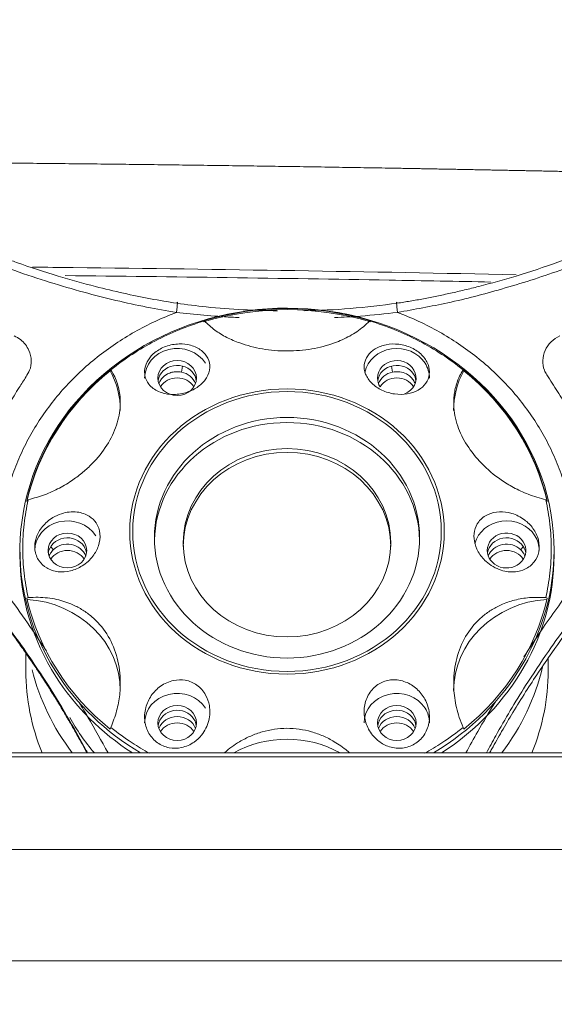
# Model space of a CAD drawing. Header units: millimetres. Extents: x 0 to 594, y 0 to 420.
# Tile 1045 of 1056: x 480.28 to 484.79, y 177.07 to 185.36. Entities that reach past the tile are written whole.
import ezdxf

# ---------------------------------------------------------------- set-up
doc = ezdxf.new("R2010")
doc.units = ezdxf.units.MM
doc.layers.add('1', color=7, linetype='Continuous', true_color=0xffffff)
doc.styles.add('Arial', font='txt')
doc.dimstyles.get("Standard").update_dxf_attribs({"dimtxt": 0.18, "dimasz": 0.18, "dimexe": 0.18, "dimexo": 0.0625, "dimgap": 0.09, "dimtad": 0, "dimtih": 1, "dimtoh": 1, "dimdec": 4, "dimzin": 0, "dimdsep": 46, "dimtxsty": 'Standard', "dimcen": 0.09, "dimadec": 0, "dimazin": 0, "dimtfac": 1, "dimtdec": 4, "dimtofl": 0, "dimtmove": 0, "dimatfit": 3, "dimfxl": 0, "dimtolj": 1, "dimtzin": 0, "dimarcsym": 0})

# ---------------------------------------------------------------- blocks, each defined once
blk = doc.blocks.new('_U3')
at = {"layer": '1', "color": 18, "lineweight": 18}
for p, q in [((427.5249, 148.1683), (427.5249, 219.7488)), ((512.5249, 148.1683), (512.5249, 219.7488)), ((427.5249, 217.7488), (463.9417, 217.7488)), ((512.5249, 217.7488), (476.1081, 217.7488))]:
    blk.add_line(p, q, dxfattribs=at)
at = {"layer": '1', "color": 18}
for points in [[(427.5249, 217.7488), (431.0249, 218.6866), (431.0249, 216.811)], [(512.5249, 217.7488), (509.0249, 216.811), (509.0249, 218.6866)]]:
    blk.add_solid(points, dxfattribs=at)
at = {"layer": '1', "color": 18, "linetype": 'Continuous', "lineweight": 13, "char_height": 3.5, "attachment_point": 7, "line_spacing_factor": 1.047437, "style": 'Arial'}
for s, insert in [('\\fArial|b0|i0;\\W1.0000;1.70', (465.6272, 215.113)), ('\\fArial|b0|i0;\\W1.0000;DEFLATED TUBES WIDTH', (440.3214, 208.0533))]:
    blk.add_mtext(s, dxfattribs=dict(at, insert=insert))

msp = doc.modelspace()

# ---------------------------------------------------------------- linework, layer by layer
at = {"layer": '1', "color": 155, "linetype": 'Continuous', "lineweight": 18}
for p, q in [((481.048, 182.4004), (481.048, 182.4094)), ((481.6467, 182.3884), (481.6552, 182.4393)), ((483.4178, 182.4393), (483.4262, 182.3884)), ((484.025, 182.4004), (484.025, 182.4094)), ((481.3365, 182.3384), (481.3365, 182.3384)), ((483.7365, 182.3384), (483.7365, 182.3384)), ((480.5667, 180.8922), (480.5466, 180.9204)), ((484.5263, 180.9204), (484.5062, 180.8922)), ((480.2865, 180.8877), (480.2865, 180.8455)), ((480.4115, 180.8864), (480.4115, 180.8863)), ((484.7865, 180.8455), (484.7865, 180.8877)), ((484.7865, 180.8455), (484.7865, 180.8455)), ((480.3365, 180.0201), (480.3365, 179.8734)), ((484.7365, 179.8734), (484.7365, 179.9784)), ((481.3365, 179.4343), (481.3365, 179.4343)), ((483.1865, 179.4343), (483.1865, 179.4343)), ((493.4244, 179.1823), (446.6253, 179.1823))]:
    msp.add_line(p, q, dxfattribs=at)
at = {"layer": '1', "color": 155, "linetype": 'Continuous', "lineweight": 13}
for p, q in [((493.4246, 179.1483), (446.6252, 179.1483)), ((446.6252, 178.3687), (493.4246, 178.3687)), ((493.4248, 177.4324), (446.625, 177.4324))]:
    msp.add_line(p, q, dxfattribs=at)
at = {"layer": '1', "color": 155, "linetype": 'Continuous', "lineweight": 18}
for centre, major_axis, start_param, end_param in [((482.5365, 180.8877), (2.25, 0), 0, 3.665191), ((482.5365, 180.8954), (2.2375, 0), 1.251428, 1.890165), ((482.5365, 180.8864), (2.2375, 0), 1.251428, 1.890165), ((481.6115, 182.3384), (-0.275, 0), 3.665191, 6.283185), ((483.4615, 182.3384), (0.275, 0), 0.523599, 2.947436), ((483.4615, 182.3384), (-0.1625, 0), 2.005252, 6.283185), ((482.5365, 180.8954), (2.2375, 0), 2.298626, 2.937362), ((482.5365, 180.8864), (2.2375, 0), 2.298626, 2.937362), ((480.2823, 182.0659), (0.85, 0), 6.283172, 6.732398), ((481.6115, 182.2975), (0.1625, 0), 0.523599, 3.002315), ((483.4615, 182.2975), (-0.1625, 0), 3.665191, 6.143908), ((483.4615, 182.3384), (0.275, 0), 0, 0.523599), ((484.7906, 182.0659), (-0.85, 0), 5.833973, 6.283199), ((482.5365, 180.8954), (-2.2375, 0), 3.345823, 3.98456), ((482.5365, 180.8864), (-2.2375, 0), 3.345823, 3.98456), ((481.6115, 182.1918), (0.1625, 0), 0.520817, 2.620874), ((481.6115, 182.2447), (-0.1625, 0), 3.46538, 4.493713), ((481.6115, 182.2975), (0.1625, 0), 0.139245, 0.523599), ((483.4615, 182.3384), (-0.1625, 0), 0, 0.523599), ((483.4615, 182.2447), (-0.1625, 0), 4.931065, 5.959398), ((483.4615, 182.1918), (-0.1625, 0), 3.66241, 5.762466), ((483.4615, 182.2975), (-0.1625, 0), 3.280837, 3.665191), ((482.5365, 180.9511), (1.1175, 0), 0.020944, 3.120714), ((482.5365, 180.9194), (0.875, 0), 0.000033, 3.141527), ((480.6865, 180.8864), (-0.275, 0), 3.665191, 6.283185), ((484.3865, 180.8864), (-0.275, 0), 3.665191, 6.04377), ((480.6865, 180.8455), (0.1625, 0), 0.523599, 3.002315), ((484.3865, 180.8864), (-0.1625, 0), 3.665191, 6.283185), ((484.3865, 180.8455), (0.1625, 0), 0.523599, 3.002315), ((484.3865, 180.8864), (-0.275, 0), 3.141527, 3.665191), ((480.6865, 180.7926), (-0.1625, 0), 3.465351, 5.54091), ((480.6865, 180.8455), (0.1625, 0), 0.139245, 0.523599), ((484.3865, 180.7926), (-0.1625, 0), 3.883868, 5.959427), ((484.3865, 180.8864), (-0.1625, 0), 1.234679, 3.665191), ((484.3865, 180.8455), (0.1625, 0), 0.139245, 0.523599), ((482.5365, 180.8455), (2.25, 0), 3.141527, 3.665191), ((480.6865, 180.7398), (0.1625, 0), 0.520817, 2.620874), ((482.5365, 180.8877), (2.25, 0), 5.292733, 6.283185), ((482.5365, 180.8455), (2.25, 0), 5.329548, 6.283185), ((484.3865, 180.8864), (-0.1625, 0), 0, 1.18834), ((484.3865, 180.7398), (0.1625, 0), 0.520817, 2.620874), ((482.5365, 180.8954), (2.2375, 0), 3.345823, 3.98456), ((480.2823, 179.7068), (0.85, 0), 0.000014, 1.49641), ((484.7906, 179.7068), (0.85, 0), 1.645183, 3.141579), ((482.5365, 180.8954), (2.2375, 0), 5.440218, 6.078955), ((482.5365, 179.8734), (2.2, 0), 3.141593, 3.495611), ((482.5365, 180.3172), (2.2, 0), 3.361504, 3.747135), ((482.5365, 180.8877), (2.25, 0), 3.665191, 4.132111), ((482.5365, 180.8455), (2.25, 0), 3.665191, 4.095393), ((482.5365, 180.3172), (2.2, 0), 5.677643, 6.075251), ((482.5365, 179.8734), (2.2, 0), 5.929167, 6.283185), ((481.6115, 179.4343), (-0.275, 0), 3.665191, 6.283185), ((483.4615, 179.4343), (-0.275, 0), 3.665191, 6.283185), ((481.6115, 179.3934), (0.1625, 0), 0.523599, 3.002315), ((483.4615, 179.3934), (0.1625, 0), 0.523599, 3.002315), ((483.4615, 179.4343), (-0.275, 0), 3.141527, 3.665191), ((482.5365, 180.3172), (2.05, 0), 3.608512, 3.798775), ((481.6115, 179.3406), (-0.1625, 0), 3.465471, 5.959337), ((481.6115, 179.2878), (0.1625, 0), 0.520817, 2.620874), ((481.6115, 179.3934), (0.1625, 0), 0.139245, 0.523599), ((483.4615, 179.3406), (-0.1625, 0), 3.465441, 5.959307), ((483.4615, 179.2878), (0.1625, 0), 0.520817, 2.620874), ((483.4615, 179.3934), (0.1625, 0), 0.139245, 0.523599), ((482.5365, 178.5273), (0.85, 0), 1.016476, 2.125116)]:
    msp.add_ellipse(centre, major_axis=major_axis, ratio=0.906308, start_param=start_param, end_param=end_param, dxfattribs=at)
at = {"layer": '1', "color": 155, "linetype": 'Continuous', "lineweight": 13}
for centre, major_axis, start_param, end_param in [((481.5946, 182.8673), (-0.017, -0.1112), 1.79782, 3.575757), ((483.4783, 182.8673), (0.017, -0.1112), 2.707428, 4.485365)]:
    msp.add_ellipse(centre, major_axis=major_axis, ratio=0.058613, start_param=start_param, end_param=end_param, dxfattribs=at)
at = {"layer": '1', "color": 155, "linetype": 'Continuous', "lineweight": 18}
for centre, major_axis in [((481.6115, 182.3384), (-0.1625, 0)), ((482.5365, 181.0462), (1.325, 0)), ((482.5365, 181.0462), (1.3, 0)), ((482.5365, 180.9934), (1.1175, 0)), ((482.5365, 180.9511), (0.875, 0)), ((480.6865, 180.8864), (-0.1625, 0)), ((481.6115, 179.4343), (-0.1625, 0)), ((483.4615, 179.4343), (-0.1625, 0))]:
    msp.add_ellipse(centre, major_axis=major_axis, ratio=0.906308, dxfattribs=at)
at = {"layer": '1', "color": 155, "linetype": 'Continuous', "lineweight": 13}
for points, knots in [([(486.3471, 184.0444), (486.3452, 184.0444), (486.3258, 184.0449), (486.2888, 184.0458), (486.2362, 184.0471), (486.1836, 184.0484), (486.131, 184.0496), (486.0783, 184.0509), (486.0257, 184.0521), (485.9731, 184.0534), (485.9205, 184.0546), (485.8678, 184.0559), (485.8152, 184.0571), (485.7626, 184.0583), (485.71, 184.0595), (485.6574, 184.0607), (485.6047, 184.0619), (485.5521, 184.0631), (485.4995, 184.0643), (485.4468, 184.0655), (485.3942, 184.0667), (485.3416, 184.0678), (485.289, 184.069), (485.2363, 184.0701), (485.1837, 184.0713), (485.1311, 184.0724), (485.0785, 184.0736), (485.0258, 184.0747), (484.9732, 184.0758), (484.9206, 184.0769), (484.8679, 184.078), (484.8153, 184.0791), (484.7627, 184.0802), (484.7101, 184.0813), (484.6574, 184.0824), (484.6048, 184.0834), (484.5522, 184.0845), (484.4995, 184.0855), (484.4469, 184.0866), (484.3943, 184.0876), (484.3416, 184.0887), (484.289, 184.0897), (484.2364, 184.0907), (484.1837, 184.0917), (484.1311, 184.0927), (484.0785, 184.0937), (484.0258, 184.0947), (483.9732, 184.0957), (483.9206, 184.0967), (483.8679, 184.0977), (483.8153, 184.0986), (483.7627, 184.0996), (483.71, 184.1005), (483.6574, 184.1015), (483.6048, 184.1024), (483.5521, 184.1034), (483.4995, 184.1043), (483.4469, 184.1052), (483.3718, 184.1065), (483.2744, 184.1082), (483.1546, 184.1102), (483.0348, 184.1121), (482.915, 184.1141), (482.7952, 184.116), (482.6754, 184.1179), (482.5556, 184.1197), (482.4358, 184.1215), (482.316, 184.1232), (482.1962, 184.125), (482.0764, 184.1267), (481.9566, 184.1283), (481.8368, 184.1299), (481.717, 184.1315), (481.5972, 184.1331), (481.4774, 184.1346), (481.3575, 184.1361), (481.2377, 184.1375), (481.1179, 184.1389), (480.9981, 184.1403), (480.8783, 184.1416), (480.7585, 184.1429), (480.6386, 184.1442), (480.5188, 184.1454), (480.399, 184.1466), (480.2792, 184.1477), (480.1594, 184.1489), (480.0395, 184.1499), (479.9197, 184.151), (479.7999, 184.152), (479.6801, 184.153), (479.5603, 184.1539), (479.4404, 184.1548), (479.3206, 184.1557), (479.2008, 184.1565), (479.081, 184.1573), (478.9611, 184.1581), (478.8413, 184.1588), (478.7215, 184.1595), (478.6045, 184.1602), (478.5274, 184.1606), (478.4902, 184.1608)], [0, 0, 0, 0, 0.000725, 0.007425, 0.014124, 0.020824, 0.027524, 0.034224, 0.040923, 0.047623, 0.054323, 0.061023, 0.067723, 0.074422, 0.081122, 0.087822, 0.094522, 0.101221, 0.107921, 0.114621, 0.121321, 0.12802, 0.13472, 0.14142, 0.14812, 0.154819, 0.161519, 0.168219, 0.174919, 0.181618, 0.188318, 0.195018, 0.201718, 0.208418, 0.215117, 0.221817, 0.228517, 0.235217, 0.241916, 0.248616, 0.255316, 0.262016, 0.268715, 0.275415, 0.282115, 0.288815, 0.295514, 0.302214, 0.308914, 0.315614, 0.322314, 0.329013, 0.335713, 0.342413, 0.349113, 0.355812, 0.362512, 0.369212, 0.375912, 0.391159, 0.406407, 0.421655, 0.436903, 0.45215, 0.467398, 0.482646, 0.497894, 0.513141, 0.528389, 0.543637, 0.558885, 0.574132, 0.58938, 0.604628, 0.619875, 0.635123, 0.650371, 0.665619, 0.680866, 0.696114, 0.711362, 0.72661, 0.741857, 0.757105, 0.772353, 0.787601, 0.802848, 0.818096, 0.833344, 0.848592, 0.863839, 0.879087, 0.894335, 0.909583, 0.92483, 0.940078, 0.955326, 0.970574, 0.985821, 1, 1, 1, 1]), ([(481.6048, 182.8914), (481.5211, 182.9055), (481.35, 182.9345), (481.0896, 182.9918), (480.8179, 183.0609), (480.5337, 183.1441), (480.2066, 183.2529), (479.8307, 183.3981), (479.3991, 183.5873), (479.107, 183.7399), (478.954, 183.8199)], [0, 0, 0, 0, 0.090223, 0.184414, 0.283579, 0.388437, 0.499495, 0.650163, 0.816781, 1, 1, 1, 1]), ([(486.1189, 183.8199), (486.0412, 183.7785), (485.8894, 183.6975), (485.6626, 183.587), (485.444, 183.487), (485.2334, 183.3971), (485.0312, 183.3166), (484.738, 183.208), (484.3607, 183.0878), (483.9049, 182.9691), (483.6097, 182.9166), (483.4682, 182.8914)], [0, 0, 0, 0, 0.093456, 0.182706, 0.26783, 0.348905, 0.426012, 0.499244, 0.681367, 0.847146, 1, 1, 1, 1]), ([(484.2532, 183.1471), (483.9682, 183.1526), (482.7735, 183.1746), (481.5787, 183.1913), (480.6689, 183.201)], [0, 0, 0, 0, 0.238505, 1, 1, 1, 1]), ([(481.6048, 182.8914), (481.5439, 182.8684), (481.4841, 182.8432), (481.3669, 182.7884), (481.3096, 182.7589), (481.1977, 182.6956), (481.1432, 182.6619), (481.0374, 182.5907), (480.9861, 182.5531), (480.8871, 182.4742), (480.8393, 182.4329), (480.7477, 182.347), (480.7038, 182.3024), (480.6202, 182.21), (480.5805, 182.1622), (480.5055, 182.0639), (480.4702, 182.0134), (480.4043, 181.9099), (480.3737, 181.857), (480.3173, 181.749), (480.2915, 181.6939), (480.245, 181.5821), (480.2243, 181.5254), (480.188, 181.4105), (480.1724, 181.3524), (480.1466, 181.2352), (480.1363, 181.1762), (480.1211, 181.0575), (480.1162, 180.9978), (480.1117, 180.8784), (480.1121, 180.8186), (480.1184, 180.6993), (480.1242, 180.6397), (480.1327, 180.5805)], [0, 0, 0, 0, 0.0625, 0.0625, 0.125, 0.125, 0.1875, 0.1875, 0.25, 0.25, 0.3125, 0.3125, 0.375, 0.375, 0.4375, 0.4375, 0.5, 0.5, 0.5625, 0.5625, 0.625, 0.625, 0.6875, 0.6875, 0.75, 0.75, 0.8125, 0.8125, 0.875, 0.875, 0.9375, 0.9375, 1, 1, 1, 1]), ([(482.1334, 182.8475), (482.1121, 182.8484), (481.9354, 182.857), (481.7595, 182.8753), (481.6048, 182.8914)], [0, 0, 0, 0, 0.120747, 1, 1, 1, 1]), ([(483.4682, 182.8914), (483.3644, 182.8798), (483.1878, 182.86), (483.0102, 182.8503), (482.9368, 182.8475)], [0, 0, 0, 0, 0.587236, 1, 1, 1, 1]), ([(484.9403, 180.5805), (484.9488, 180.6397), (484.9546, 180.6993), (484.9608, 180.8186), (484.9613, 180.8784), (484.9568, 180.9978), (484.9518, 181.0575), (484.9366, 181.1762), (484.9263, 181.2352), (484.9005, 181.3524), (484.8849, 181.4105), (484.8487, 181.5254), (484.8279, 181.5821), (484.7814, 181.6939), (484.7557, 181.749), (484.6993, 181.857), (484.6686, 181.9099), (484.6027, 182.0134), (484.5674, 182.0639), (484.4924, 182.1622), (484.4527, 182.21), (484.3691, 182.3024), (484.3252, 182.347), (484.2336, 182.4329), (484.1859, 182.4742), (484.0868, 182.5531), (484.0355, 182.5907), (483.9297, 182.6619), (483.8752, 182.6956), (483.7634, 182.7589), (483.706, 182.7884), (483.5888, 182.8432), (483.529, 182.8684), (483.4682, 182.8914)], [0, 0, 0, 0, 0.0625, 0.0625, 0.125, 0.125, 0.1875, 0.1875, 0.25, 0.25, 0.3125, 0.3125, 0.375, 0.375, 0.4375, 0.4375, 0.5, 0.5, 0.5625, 0.5625, 0.625, 0.625, 0.6875, 0.6875, 0.75, 0.75, 0.8125, 0.8125, 0.875, 0.875, 0.9375, 0.9375, 1, 1, 1, 1]), ([(480.1327, 180.5805), (480.1918, 180.4989), (480.3089, 180.3376), (480.432, 180.1582), (480.4972, 180.0595), (480.5096, 180.0407)], [0, 0, 0, 0, 0.452569, 0.895714, 1, 1, 1, 1]), ([(484.5319, 179.9923), (484.5806, 180.0672), (484.7108, 180.2637), (484.8525, 180.4593), (484.9403, 180.5805)], [0, 0, 0, 0, 0.380795, 1, 1, 1, 1]), ([(480.8565, 179.1816), (480.8516, 179.1908), (480.8031, 179.2816), (480.6968, 179.4719), (480.5022, 179.7921), (480.2738, 180.1289), (480.0932, 180.3682), (480.0159, 180.4706)], [0, 0, 0, 0, 0.021215, 0.209665, 0.434483, 0.758011, 1, 1, 1, 1]), ([(485.057, 180.4706), (485.0081, 180.406), (484.8986, 180.2616), (484.7267, 180.0223), (484.5166, 179.7071), (484.3444, 179.4186), (484.2427, 179.2301), (484.2172, 179.1821)], [0, 0, 0, 0, 0.152329, 0.340768, 0.565575, 0.889086, 1, 1, 1, 1]), ([(480.7842, 179.6075), (480.8095, 179.5661), (480.895, 179.4239), (480.9738, 179.2823), (481.0291, 179.182)], [0, 0, 0, 0, 0.290489, 1, 1, 1, 1]), ([(484.0435, 179.1816), (484.0765, 179.2417), (484.154, 179.3817), (484.2409, 179.5293), (484.2934, 179.6153), (484.2968, 179.6207)], [0, 0, 0, 0, 0.414205, 0.963091, 1, 1, 1, 1])]:
    msp.add_open_spline(points, degree=3, knots=knots, dxfattribs=at)
at = {"layer": '1', "color": 155, "linetype": 'Continuous', "lineweight": 18}
for points, knots in [([(478.9822, 183.8811), (479.0306, 183.8551), (479.1257, 183.804), (479.2676, 183.7319), (479.4057, 183.6645), (479.5399, 183.6019), (479.6701, 183.5437), (479.7961, 183.4897), (479.9178, 183.4398), (480.0352, 183.3937), (480.1481, 183.3512), (480.3381, 183.2828), (480.5947, 183.1987), (480.8958, 183.1143), (481.1557, 183.0522), (481.384, 183.0051), (481.534, 182.9806), (481.6073, 182.9686)], [0, 0, 0, 0, 0.058881, 0.115799, 0.170756, 0.223751, 0.274784, 0.323857, 0.370969, 0.416121, 0.459313, 0.500545, 0.633156, 0.749477, 0.836763, 0.920261, 1, 1, 1, 1]), ([(483.4657, 182.9686), (483.5019, 182.9743), (483.5752, 182.9859), (483.6861, 183.0059), (483.7993, 183.028), (483.9149, 183.0527), (484.0328, 183.0798), (484.2175, 183.1256), (484.481, 183.1995), (484.8078, 183.3068), (485.1405, 183.4317), (485.419, 183.5493), (485.6628, 183.6619), (485.8722, 183.7645), (486.0157, 183.8411), (486.0907, 183.8811)], [0, 0, 0, 0, 0.039358, 0.079705, 0.121045, 0.163382, 0.206718, 0.251058, 0.36803, 0.500817, 0.62068, 0.749798, 0.82546, 0.90886, 1, 1, 1, 1]), ([(484.4678, 183.2085), (483.224, 183.2336), (481.8658, 183.2562), (480.5074, 183.2713), (480.3931, 183.2725)], [0, 0, 0, 0, 0.915856, 1, 1, 1, 1]), ([(481.6073, 182.9686), (481.6902, 182.9574), (481.8756, 182.9322), (482.1595, 182.912), (482.36, 182.9061), (482.4572, 182.9049)], [0, 0, 0, 0, 0.294367, 0.658517, 1, 1, 1, 1]), ([(482.6826, 182.9054), (482.8118, 182.9076), (483.0738, 182.9192), (483.3338, 182.952), (483.4657, 182.9686)], [0, 0, 0, 0, 0.492589, 1, 1, 1, 1]), ([(481.0528, 182.4068), (481.1097, 182.4529), (481.1693, 182.4963), (481.2929, 182.5774), (481.3571, 182.6151), (481.4893, 182.6842), (481.5573, 182.7157), (481.6966, 182.7723), (481.7679, 182.7973), (481.8404, 182.8189)], [0, 0, 0, 0, 0.25, 0.25, 0.5, 0.5, 0.75, 0.75, 1, 1, 1, 1]), ([(483.2325, 182.8189), (483.2157, 182.8026), (483.1827, 182.7708), (483.1261, 182.7287), (483.0663, 182.692), (483.003, 182.6604), (482.9291, 182.6303), (482.8435, 182.6036), (482.7122, 182.5757), (482.5377, 182.5603), (482.3629, 182.5754), (482.2308, 182.6033), (482.1287, 182.635), (482.0257, 182.6799), (481.9239, 182.7413), (481.8688, 182.7925), (481.8404, 182.8189)], [0, 0, 0, 0, 0.053678, 0.10502, 0.154526, 0.202713, 0.250119, 0.312843, 0.374717, 0.49922, 0.624172, 0.686443, 0.749506, 0.829019, 0.91171, 1, 1, 1, 1]), ([(483.2325, 182.8189), (483.305, 182.7973), (483.3763, 182.7723), (483.5156, 182.7157), (483.5837, 182.6842), (483.7159, 182.6151), (483.78, 182.5774), (483.9037, 182.4963), (483.9632, 182.4529), (484.0201, 182.4068)], [0, 0, 0, 0, 0.25, 0.25, 0.5, 0.5, 0.75, 0.75, 1, 1, 1, 1]), ([(480.2383, 182.6937), (480.2566, 182.684), (480.292, 182.6651), (480.3342, 182.6217), (480.3688, 182.5623), (480.389, 182.486), (480.3739, 182.4079), (480.3297, 182.337), (480.2852, 182.2666), (480.2365, 182.1895), (480.2067, 182.1428), (480.1917, 182.1192)], [0, 0, 0, 0, 0.086469, 0.168076, 0.250482, 0.377517, 0.499698, 0.590477, 0.749647, 0.873789, 1, 1, 1, 1]), ([(484.8346, 182.6937), (484.7805, 182.669), (484.7126, 182.6016), (484.6863, 182.4866), (484.6971, 182.415), (484.7247, 182.3661), (484.7549, 182.319), (484.7919, 182.2599), (484.8366, 182.1894), (484.8663, 182.1425), (484.8812, 182.1192)], [0, 0, 0, 0, 0.25, 0.375, 0.5, 0.5625, 0.625, 0.75, 0.875, 1, 1, 1, 1]), ([(481.4096, 182.2515), (481.4368, 182.2313), (481.4959, 182.2049), (481.6021, 182.1968), (481.7085, 182.218), (481.8029, 182.2709), (481.8683, 182.3434), (481.8937, 182.4262), (481.8757, 182.5068), (481.8196, 182.5742), (481.7321, 182.6178), (481.6247, 182.6308), (481.5151, 182.6108), (481.4234, 182.5598), (481.3623, 182.4925), (481.3348, 182.4223), (481.3362, 182.3501), (481.3639, 182.2924), (481.3957, 182.2619), (481.4096, 182.2515)], [0, 0, 0, 0, 0.071724, 0.124847, 0.188662, 0.249453, 0.306659, 0.374533, 0.43716, 0.49958, 0.566603, 0.624366, 0.687479, 0.749158, 0.800766, 0.856258, 0.903656, 0.963176, 1, 1, 1, 1]), ([(483.5495, 182.2052), (483.5157, 182.1996), (483.443, 182.1992), (483.3332, 182.2311), (483.2447, 182.293), (483.1915, 182.3708), (483.181, 182.4529), (483.21, 182.5286), (483.2755, 182.5884), (483.3688, 182.6248), (483.4793, 182.6283), (483.5894, 182.5981), (483.678, 182.5353), (483.732, 182.454), (483.7416, 182.3681), (483.7114, 182.2909), (483.6452, 182.2327), (483.5833, 182.2108), (483.5495, 182.2052)], [0, 0, 0, 0, 0.062763, 0.12485, 0.186976, 0.249744, 0.312458, 0.374956, 0.437526, 0.499868, 0.562243, 0.624593, 0.687027, 0.749626, 0.81214, 0.874705, 0.937208, 1, 1, 1, 1]), ([(481.0528, 182.4068), (481.064, 182.3876), (481.086, 182.3499), (481.1091, 182.2904), (481.1245, 182.2304), (481.1322, 182.1697), (481.133, 182.1014), (481.1241, 182.0253), (481.0943, 181.913), (481.0269, 181.7711), (480.92, 181.6388), (480.8182, 181.5442), (480.7269, 181.4748), (480.6191, 181.4094), (480.4924, 181.3511), (480.4029, 181.3267), (480.3568, 181.3141)], [0, 0, 0, 0, 0.053678, 0.10502, 0.154526, 0.202713, 0.250119, 0.312843, 0.374717, 0.49922, 0.624172, 0.686443, 0.749506, 0.829019, 0.91171, 1, 1, 1, 1]), ([(484.0201, 182.4068), (484.0099, 182.3894), (483.9902, 182.3557), (483.9688, 182.3031), (483.9537, 182.2518), (483.9446, 182.202), (483.9404, 182.1543), (483.9406, 182.0673), (483.9652, 181.9388), (484.0206, 181.8254), (484.0878, 181.7198), (484.1727, 181.6128), (484.3118, 181.496), (484.448, 181.4129), (484.5741, 181.3535), (484.6669, 181.3278), (484.7162, 181.3141)], [0, 0, 0, 0, 0.048493, 0.094256, 0.137299, 0.177632, 0.21527, 0.25023, 0.379395, 0.499229, 0.500099, 0.620302, 0.749867, 0.822427, 0.905773, 1, 1, 1, 1]), ([(481.6467, 182.3884), (481.6334, 182.3902), (481.6068, 182.3939), (481.5667, 182.3879), (481.5232, 182.372), (481.4882, 182.3441), (481.4662, 182.3131), (481.4593, 182.2959), (481.4565, 182.2889)], [0, 0, 0, 0, 0.166765, 0.333575, 0.500435, 0.749739, 0.896971, 1, 1, 1, 1]), ([(483.6165, 182.2889), (483.6115, 182.3002), (483.6016, 182.3229), (483.5757, 182.3516), (483.5383, 182.378), (483.4945, 182.3913), (483.4542, 182.3929), (483.4344, 182.3897), (483.4262, 182.3884)], [0, 0, 0, 0, 0.166765, 0.333575, 0.500435, 0.749739, 0.896971, 1, 1, 1, 1]), ([(480.3568, 180.4899), (480.3412, 180.5576), (480.3294, 180.6261), (480.3138, 180.7637), (480.3098, 180.8328), (480.3098, 180.9712), (480.3138, 181.0404), (480.3294, 181.178), (480.3412, 181.2464), (480.3568, 181.3141)], [0, 0, 0, 0, 0.25, 0.25, 0.5, 0.5, 0.75, 0.75, 1, 1, 1, 1]), ([(484.7162, 181.3141), (484.7317, 181.2464), (484.7435, 181.178), (484.7592, 181.0404), (484.7631, 180.9712), (484.7631, 180.8328), (484.7592, 180.7637), (484.7435, 180.6261), (484.7317, 180.5576), (484.7162, 180.4899)], [0, 0, 0, 0, 0.25, 0.25, 0.5, 0.5, 0.75, 0.75, 1, 1, 1, 1]), ([(480.6083, 180.7079), (480.6421, 180.7039), (480.7128, 180.7089), (480.8179, 180.7539), (480.9024, 180.8305), (480.9552, 180.9284), (480.9681, 181.0302), (480.9364, 181.119), (480.8684, 181.1842), (480.766, 181.2195), (480.6532, 181.2077), (480.5515, 181.1609), (480.4724, 181.0938), (480.4172, 180.9962), (480.4047, 180.8907), (480.4399, 180.7979), (480.5113, 180.7325), (480.5736, 180.712), (480.6083, 180.7079)], [0, 0, 0, 0, 0.06262, 0.125058, 0.193486, 0.249855, 0.311453, 0.374652, 0.429186, 0.499897, 0.579462, 0.624793, 0.69028, 0.749634, 0.813866, 0.878982, 0.935612, 1, 1, 1, 1]), ([(484.34, 180.7208), (484.3803, 180.7081), (484.4517, 180.7005), (484.55, 180.7267), (484.6235, 180.7844), (484.6644, 180.8735), (484.6619, 180.9762), (484.6157, 181.0734), (484.535, 181.1537), (484.4335, 181.2038), (484.3246, 181.2178), (484.2245, 181.1953), (484.1486, 181.1369), (484.1105, 181.0542), (484.1098, 180.9628), (484.1441, 180.8711), (484.219, 180.7783), (484.2941, 180.7353), (484.34, 180.7208)], [0, 0, 0, 0, 0.07295, 0.124959, 0.189779, 0.249765, 0.31127, 0.374683, 0.43218, 0.499864, 0.562455, 0.624903, 0.692126, 0.749655, 0.802448, 0.858287, 0.916863, 1, 1, 1, 1]), ([(480.5667, 180.8922), (480.5584, 180.8827), (480.5451, 180.8675), (480.5363, 180.8499), (480.5336, 180.8431)], [0, 0, 0, 0, 0.624927, 1, 1, 1, 1]), ([(484.5391, 180.8434), (484.5387, 180.8444), (484.5342, 180.8554), (484.5244, 180.8725), (484.5115, 180.8864), (484.5062, 180.8922)], [0, 0, 0, 0, 0.055118, 0.611004, 1, 1, 1, 1]), ([(480.3568, 180.4899), (480.3848, 180.4913), (480.4398, 180.4939), (480.5194, 180.4881), (480.5947, 180.4755), (480.6657, 180.456), (480.7403, 180.4273), (480.8171, 180.3866), (480.9186, 180.3119), (480.9831, 180.2388), (481.0531, 180.1291), (481.094, 180.0368), (481.124, 179.9051), (481.1347, 179.7937), (481.1297, 179.6695), (481.1049, 179.5322), (481.0705, 179.4432), (481.0528, 179.3973)], [0, 0, 0, 0, 0.053678, 0.10502, 0.154525, 0.202712, 0.250118, 0.312842, 0.374715, 0.499218, 0.500087, 0.624839, 0.686996, 0.749948, 0.829325, 0.911874, 1, 1, 1, 1]), ([(484.0201, 179.3973), (484.0089, 179.4251), (483.9869, 179.4794), (483.9638, 179.5624), (483.9484, 179.6438), (483.9407, 179.7237), (483.9399, 179.8108), (483.9488, 179.9046), (483.9786, 180.036), (484.046, 180.1888), (484.1529, 180.3104), (484.2547, 180.3858), (484.346, 180.4345), (484.4539, 180.4718), (484.5806, 180.4941), (484.67, 180.4913), (484.7162, 180.4899)], [0, 0, 0, 0, 0.053678, 0.10502, 0.154526, 0.202713, 0.250119, 0.312843, 0.374717, 0.49922, 0.624172, 0.686443, 0.749506, 0.829019, 0.91171, 1, 1, 1, 1]), ([(480.0089, 180.469), (480.0153, 180.4605), (480.0283, 180.4435), (480.0477, 180.4179), (480.0673, 180.392), (480.0871, 180.3658), (480.1069, 180.3393), (480.1269, 180.3126), (480.1621, 180.2651), (480.2133, 180.1954), (480.2776, 180.1059), (480.3422, 180.014), (480.4024, 179.9262), (480.4645, 179.8333), (480.5263, 179.7379), (480.5865, 179.6418), (480.6439, 179.5471), (480.697, 179.4571), (480.7513, 179.3624), (480.8021, 179.2712), (480.8354, 179.2099), (480.8511, 179.1807)], [0, 0, 0, 0, 0.019878, 0.039993, 0.060345, 0.080936, 0.101767, 0.122838, 0.144152, 0.213719, 0.287489, 0.355589, 0.430434, 0.493916, 0.573231, 0.652543, 0.716028, 0.790869, 0.858972, 0.93274, 1, 1, 1, 1]), ([(484.2439, 179.1818), (484.25, 179.1929), (484.2827, 179.2527), (484.3469, 179.3664), (484.4415, 179.527), (484.5794, 179.7492), (484.7526, 180.0087), (484.8998, 180.2098), (484.9671, 180.3017)], [0, 0, 0, 0, 0.029647, 0.159895, 0.301987, 0.45599, 0.751617, 1, 1, 1, 1]), ([(481.5439, 179.2261), (481.5781, 179.2195), (481.6531, 179.2207), (481.7492, 179.2633), (481.8319, 179.3415), (481.8856, 179.4488), (481.8906, 179.5712), (481.8542, 179.6776), (481.7835, 179.7584), (481.6833, 179.8006), (481.5728, 179.7976), (481.4695, 179.7512), (481.3879, 179.6678), (481.3387, 179.562), (481.3315, 179.4478), (481.3679, 179.3415), (481.4409, 179.2614), (481.5087, 179.2328), (481.5439, 179.2261)], [0, 0, 0, 0, 0.059612, 0.125015, 0.172919, 0.249949, 0.320962, 0.374786, 0.438379, 0.499687, 0.556511, 0.624758, 0.687254, 0.749902, 0.817793, 0.876791, 0.93891, 1, 1, 1, 1]), ([(483.386, 179.2384), (483.4216, 179.2254), (483.4963, 179.2142), (483.6032, 179.244), (483.6878, 179.315), (483.7339, 179.4124), (483.7408, 179.525), (483.7066, 179.6338), (483.6339, 179.726), (483.5366, 179.7868), (483.4258, 179.8053), (483.3203, 179.7767), (483.2362, 179.7058), (483.1879, 179.6034), (483.1825, 179.4885), (483.2056, 179.4159), (483.2422, 179.3466), (483.2905, 179.2872), (483.3552, 179.2497), (483.386, 179.2384)], [0, 0, 0, 0, 0.064111, 0.124902, 0.185671, 0.24983, 0.305392, 0.374959, 0.437543, 0.499911, 0.565654, 0.624581, 0.683668, 0.74969, 0.812264, 0.874809, 0.875559, 0.944601, 1, 1, 1, 1]), ([(481.378, 179.1786), (481.3278, 179.2064), (481.2788, 179.2359), (481.1693, 179.3077), (481.1097, 179.3512), (481.0528, 179.3973)], [0, 0, 0, 0, 0.435327, 0.435327, 1, 1, 1, 1]), ([(482.0123, 179.1855), (482.0312, 179.2019), (482.0715, 179.2341), (482.1438, 179.2819), (482.2294, 179.3262), (482.3607, 179.3733), (482.5352, 179.3995), (482.7101, 179.3738), (482.8421, 179.3268), (482.9442, 179.2743), (483.0154, 179.2238), (483.0551, 179.1903), (483.0607, 179.1855)], [0, 0, 0, 0, 0.0655, 0.134775, 0.226435, 0.316852, 0.498792, 0.681386, 0.772385, 0.864539, 0.980733, 1, 1, 1, 1]), ([(484.0201, 179.3973), (483.9632, 179.3512), (483.9037, 179.3077), (483.7942, 179.2359), (483.7451, 179.2064), (483.6949, 179.1786)], [0, 0, 0, 0, 0.564673, 0.564673, 1, 1, 1, 1])]:
    msp.add_open_spline(points, degree=3, knots=knots, dxfattribs=at)
for points in [[(481.8404, 182.8189), (481.8382, 182.8195), (481.8361, 182.8201), (481.834, 182.8207)], [(483.239, 182.8207), (483.2368, 182.8201), (483.2347, 182.8195), (483.2325, 182.8189)], [(481.048, 182.4094), (481.0496, 182.4085), (481.0512, 182.4077), (481.0528, 182.4068)], [(484.025, 182.4094), (484.0233, 182.4085), (484.0217, 182.4077), (484.0201, 182.4068)], [(480.3568, 181.3141), (480.353, 181.3116), (480.3492, 181.3091), (480.3455, 181.3066)], [(484.7162, 181.3141), (484.7199, 181.3116), (484.7237, 181.3091), (484.7275, 181.3066)], [(480.3455, 180.4841), (480.3492, 180.486), (480.353, 180.488), (480.3568, 180.4899)], [(484.7162, 180.4899), (484.7199, 180.488), (484.7237, 180.486), (484.7275, 180.4841)], [(481.0528, 179.3973), (481.0512, 179.3919), (481.0496, 179.3866), (481.048, 179.3813)], [(484.025, 179.3813), (484.0233, 179.3866), (484.0217, 179.3919), (484.0201, 179.3973)]]:
    msp.add_open_spline(points, degree=3, dxfattribs=at)

# ---------------------------------------------------------------- dimensions: what is measured, and where the dimension line sits
at = {"layer": '1', "color": 18, "linetype": 'Continuous', "lineweight": 13}
dim = msp.add_linear_dim(base=(512.5249, 217.7488), p1=(427.5249, 148.1683), p2=(512.5249, 148.1683), text=' <> \\P\\fArial|b0|i0;\\C18;{\\H1.00x;\\fArial|b0|i0;DEFLATED TUBES WIDTH\\fArial|b0|i0;}\\C18;', dimstyle='Standard', override={"dimtxt": 3.5, "dimasz": 3.5, "dimexe": 2, "dimexo": 0, "dimgap": 1.5, "dimtih": 1, "dimtoh": 1, "dimdec": 2, "dimlfac": 0.02, "dimdsep": 46, "dimlunit": 2, "dimtxsty": 'Arial', "dimsah": 1, "dimse1": 0, "dimse2": 0, "dimsd1": 0, "dimsd2": 0, "dimclrd": 18, "dimclre": 18, "dimclrt": 18, "dimtol": 0, "dimtm": -0.1, "dimtfac": 1, "dimtdec": 2, "dimtofl": 1, "dimtmove": 0, "dimlwd": 18, "dimlwe": 18}, dxfattribs=at)
dim.commit()
dim.dimension.update_dxf_attribs({"geometry": '_U3', "text_midpoint": (470.0249, 217.7488), "dimtype": 160})

doc.saveas('drawing.dxf')
